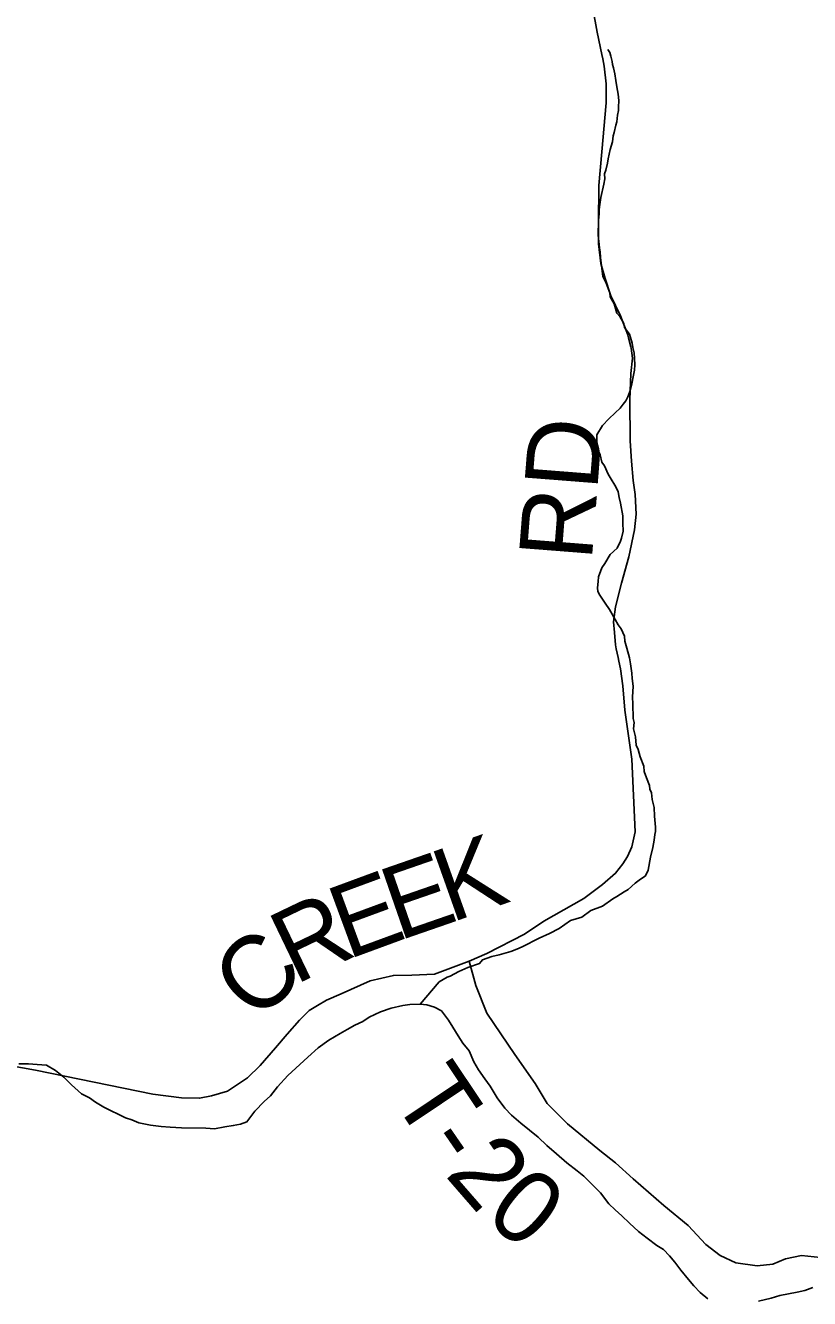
# Model space of a CAD drawing. Extents: x 1310247 to 1664935, y 235267 to 584339.
# Drawn here: x 1483053 to 1486270, y 303045 to 308267 of the extents above; entities that cross this region are included whole.
import ezdxf

# ---------------------------------------------------------------- set-up
doc = ezdxf.new("R2010")
doc.units = 0
for name, color, linetype in [('GM_X_Minor_River', 7, 'Continuous'), ('GM_X_Township_Road', 7, 'Continuous'), ('GM_X_Township_Road_Text', 7, 'Continuous')]:
    doc.layers.add(name, color=color, linetype=linetype)

msp = doc.modelspace()

# ---------------------------------------------------------------- linework, layer by layer
at = {"layer": 'GM_X_Minor_River'}
for points in [[(1485532.4, 306765.5), (1485540.8, 306797.5), (1485547.1, 306825.5), (1485551.5, 306853.6), (1485553.7, 306875.6), (1485552, 306901.8), (1485550.3, 306923.9), (1485544.6, 306946), (1485542.8, 306964.1), (1485531.1, 307000.4), (1485511.4, 307028.8), (1485507.6, 307044.9), (1485491.8, 307073.2), (1485480, 307087.4), (1485468.4, 307125.7), (1485452.6, 307154), (1485450.8, 307170.1), (1485435.2, 307210.5), (1485421.5, 307238.7), (1485419.7, 307258.8), (1485412.4, 307315.2), (1485410.7, 307339.3), (1485408.8, 307355.4), (1485403.4, 307407.6), (1485404.2, 307467.9), (1485406.5, 307496), (1485406.7, 307512), (1485411.1, 307542.1), (1485413.3, 307562.2), (1485426, 307616.2), (1485430.3, 307638.3), (1485428.5, 307658.4), (1485434.7, 307674.3), (1485441.1, 307702.4), (1485443.3, 307720.4), (1485451.8, 307758.5), (1485462.2, 307790.5), (1485464.5, 307814.6), (1485468.7, 307828.6), (1485475.1, 307858.6), (1485479.2, 307872.6), (1485481.6, 307898.7), (1485485.8, 307918.7), (1485486, 307932.8), (1485488.3, 307958.9), (1485484.6, 307985), (1485478.9, 308015.2), (1485475.2, 308041.4), (1485471.6, 308069.5), (1485465.8, 308093.7), (1485462, 308107.8), (1485460.1, 308119.9), (1485454.3, 308142), (1485450.5, 308156.1), (1485442.6, 308168.3)], [(1484671.9, 304252.6), (1484750.4, 304343.8), (1484782.8, 304363.5), (1484794.9, 304367.3), (1484831.3, 304387), (1484867.6, 304402.6), (1484916, 304420), (1484928.2, 304433.9), (1484966.5, 304447.5), (1484996.7, 304455.2), (1485045.1, 304468.6), (1485069.3, 304478.3), (1485091.5, 304488.1), (1485160.2, 304523.4), (1485202.6, 304543), (1485243, 304562.5), (1485289.6, 304596.1), (1485336, 304609.5), (1485372.4, 304637.2), (1485420.8, 304654.7), (1485463.4, 304684.2), (1485479.5, 304694.1), (1485509.9, 304713.8), (1485526.1, 304723.6), (1485554.5, 304749.3), (1485570.7, 304761.2), (1485597, 304778.9), (1485607.4, 304802.9), (1485618, 304855), (1485626.5, 304895), (1485632.9, 304925), (1485635.2, 304949.1), (1485637.4, 304961.1), (1485637.6, 304979.2), (1485634.1, 305023.4), (1485632.5, 305059.6), (1485624.9, 305091.8), (1485621.2, 305119.9), (1485615.3, 305134), (1485613.5, 305150.1), (1485601.8, 305180.4), (1485592.1, 305206.6), (1485590.4, 305228.7), (1485574.7, 305267.1), (1485567.1, 305297.3), (1485559.3, 305315.4), (1485555.6, 305349.6), (1485548, 305381.8), (1485550.3, 305407.9), (1485546.5, 305424), (1485545.2, 305484.3), (1485543.5, 305512.4), (1485546.1, 305556.5), (1485542.4, 305588.7), (1485540.7, 305610.8), (1485535.1, 305649), (1485531.4, 305673.2), (1485519.8, 305713.5), (1485512.1, 305741.7), (1485510.4, 305761.8), (1485496.7, 305792), (1485484.8, 305808.3), (1485473, 305830.5), (1485449.4, 305870.9), (1485431.6, 305897.3), (1485417.8, 305917.5), (1485410, 305929.7), (1485402.1, 305945.8), (1485400.3, 305959.9), (1485402.6, 305986), (1485404.8, 306006), (1485417.3, 306042), (1485429.6, 306059.9), (1485452.1, 306097.8), (1485480.5, 306123.5), (1485494.9, 306151.5), (1485499.1, 306163.5), (1485505.5, 306193.5), (1485503.8, 306225.7), (1485504.2, 306255.8), (1485494.8, 306308.1), (1485489, 306330.3), (1485485.3, 306354.4), (1485475.5, 306374.6), (1485451.9, 306413), (1485444, 306427.2), (1485428.3, 306461.5), (1485418.5, 306475.7), (1485410.8, 306505.9), (1485401, 306526.1), (1485399.2, 306542.2), (1485397.5, 306570.3), (1485397.7, 306588.4), (1485420.3, 306626.3), (1485446.7, 306654.1), (1485473.1, 306677.8), (1485493.4, 306697.7), (1485505.6, 306713.6), (1485515.8, 306727.5), (1485524.1, 306743.5), (1485532.4, 306765.5)], [(1483025.2, 304008.3), (1483065.2, 304007.8), (1483101.1, 304005.3), (1483139.1, 304002.8), (1483176.7, 303980.3), (1483210.3, 303953.8), (1483241.9, 303921.3), (1483283.4, 303884.8), (1483315.1, 303868.3), (1483340.8, 303850), (1483374.6, 303829.5), (1483463.9, 303786.3), (1483489.8, 303777.9), (1483517.6, 303765.5), (1483565.5, 303756.9), (1483609.4, 303750.3), (1483647.3, 303747.8), (1483693.2, 303745.2), (1483793.2, 303743.8), (1483829.1, 303741.3), (1483871.2, 303748.8), (1483905.3, 303754.3), (1483935.4, 303760), (1483961.5, 303769.6), (1483994.1, 303813.2), (1484032.6, 303852.8), (1484058.9, 303876.4), (1484087.4, 303914.1), (1484130.1, 303959.6), (1484211.1, 304034.6), (1484253.6, 304074), (1484298, 304105.5), (1484344.4, 304132.9), (1484372.6, 304148.5), (1484404.8, 304166.1), (1484437, 304181.7), (1484463.3, 304199.4), (1484509.6, 304220.8), (1484553.8, 304236.2), (1484601.9, 304247.6), (1484629.9, 304251.2), (1484671.9, 304252.6), (1484699.9, 304250.3), (1484731.7, 304239.8), (1484759.5, 304225.4), (1484789, 304187), (1484806.6, 304158.8), (1484828.1, 304122.4), (1484847.6, 304092.1), (1484873.2, 304061.8), (1484892.5, 304015.4), (1484912.1, 303983.1), (1484937.6, 303946.8), (1484959.1, 303916.5), (1484988.5, 303868), (1485019.9, 303825.5), (1485047.4, 303797.1), (1485085, 303764.6), (1485156.2, 303707.6), (1485191.7, 303673.1), (1485231.2, 303638.5), (1485274.6, 303601.9), (1485316.2, 303569.3), (1485343.8, 303547), (1485377.4, 303514.5), (1485412.9, 303478), (1485446.2, 303433.5), (1485471.9, 303409.1), (1485499.5, 303384.7), (1485531.1, 303354.2), (1485568.6, 303319.7), (1485604.2, 303293.2), (1485643.8, 303262.6), (1485671.5, 303246.3), (1485695.2, 303219.9), (1485716.8, 303193.6), (1485742.3, 303161.2), (1485773.8, 303122.8), (1485795.4, 303096.5), (1485821, 303070.1)], [(1485821, 303070.1), (1485852.6, 303043.6)], [(1486060.4, 303034.8), (1486112.6, 303046.2), (1486148.7, 303057.7), (1486218.9, 303070.8), (1486251, 303078.3), (1486283.1, 303089.9)]]:
    msp.add_lwpolyline(points, dxfattribs=at)
at = {"layer": 'GM_X_Township_Road'}
for points in [[(1485417.9, 308148.1), (1485398.7, 308240.3), (1485381.2, 308336.5), (1485373.5, 308384.6), (1485369.8, 308454.7), (1485368.5, 308578.9), (1485366.9, 308651), (1485359.2, 308713.2), (1485341.6, 308793.3), (1485321.9, 308851.5), (1485298.2, 308897.7), (1485260.5, 308951.9), (1485222.7, 308998.2), (1485171, 309056.5), (1485127.3, 309110.8), (1485085.6, 309167.1), (1485060, 309225.3), (1485058.3, 309279.3), (1485072.6, 309335.4), (1485094.7, 309375.3), (1485127, 309417.2), (1485153.2, 309473.2)], [(1485527.2, 306986), (1485524.1, 306998.1), (1485494.5, 307076.3), (1485455, 307158.6), (1485431.3, 307228.8), (1485413.7, 307291), (1485404.1, 307371.1), (1485404.5, 307453.2), (1485405.4, 307611.4), (1485418.1, 307749.5), (1485435.2, 307949.7), (1485435.6, 308027.8), (1485427.9, 308100), (1485421.7, 308130.1), (1485417.9, 308148.1)], [(1485477, 305710.6), (1485473.4, 305726.8), (1485469.6, 305776.9), (1485465.9, 305820.9), (1485474.2, 305883), (1485498.7, 305979), (1485529.3, 306087), (1485551.9, 306199), (1485558.2, 306263), (1485554.6, 306343.2), (1485546.9, 306401.2), (1485539.4, 306479.4), (1485533.8, 306563.5), (1485532.7, 306731.7), (1485537.3, 306839.8), (1485543.6, 306901.9), (1485537.8, 306943.9), (1485536.5, 306949.4), (1485527.2, 306986)], [(1484873.4, 304428.4), (1484946.7, 304459.9), (1485100.2, 304540.1), (1485179.3, 304593), (1485343.8, 304686.3), (1485420.3, 304743.9), (1485474.2, 304789.8), (1485504, 304828.7), (1485523.4, 304858.5), (1485540.6, 304898.6), (1485555.3, 304959.6), (1485540.6, 305258.2), (1485511.9, 305458.3), (1485504.4, 305558.5), (1485494.8, 305628.6), (1485488.3, 305659.3), (1485485.1, 305674.7), (1485477, 305710.6)], [(1482948.6, 304008.4), (1483094.5, 303981.7), (1483575.8, 303883.5), (1483693.8, 303868.9), (1483767.7, 303866.6), (1483815.8, 303876.4), (1483881.9, 303896.1), (1483964.2, 303949.8), (1484016.4, 304001.6), (1484078.8, 304073.4), (1484127.1, 304129.2), (1484177.4, 304187.1), (1484217.6, 304226.9), (1484251.7, 304246.8), (1484287.8, 304268.6), (1484347.9, 304294.4), (1484467.4, 304348.8), (1484562.4, 304370.6), (1484638, 304371.7), (1484731.9, 304375.1), (1484873.4, 304428.4)], [(1484873.4, 304428.4), (1484900.9, 304328.8), (1484945.8, 304215.7), (1485060.5, 304046.1), (1485143.7, 303926.5), (1485193.5, 303845), (1485276.6, 303761.9), (1485409.6, 303652.2), (1485474.4, 303602.3), (1485545.9, 303535.8), (1485672.3, 303426.1), (1485772, 303344.7), (1485845.1, 303266.6), (1485903.3, 303221.7), (1485968.1, 303191.7), (1486055.6, 303179.7), (1486119.6, 303185.4), (1486170.9, 303208.4), (1486237.4, 303221.7), (1486340.5, 303210), (1486425.9, 303184.8), (1486467.6, 303060.7)]]:
    msp.add_lwpolyline(points, dxfattribs=at)

# ---------------------------------------------------------------- texts
at = {"layer": 'GM_X_Township_Road_Text'}
for s, rotation, p in [('RD', 85.5238, (1485376.2, 306067.6)), ('K', 19.5776, (1484797.8, 304585.5)), ('E', 19.1133, (1484583.3, 304511.2)), ('E', 20.241, (1484374.2, 304434.1)), ('R', 25.6644, (1484159.1, 304330.3)), ('C', 44.5708, (1484004.8, 304172.3)), ('T', 303.7721, (1484550.2, 303873.1)), ('-', 304.6538, (1484677.8, 303682.4)), ('2', 310.9913, (1484770, 303552.5)), ('0', 320.2806, (1484929.1, 303376))]:
    msp.add_text(s, height=300, rotation=rotation, dxfattribs=at).set_placement(p)

doc.saveas('drawing.dxf')
